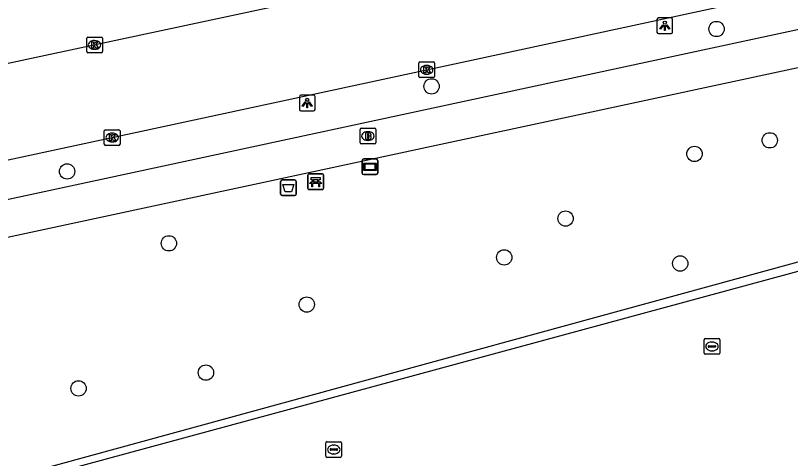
# Model space of a CAD drawing. Extents: x 159053 to 160041, y 380450 to 381422.
# Drawn here: x 159319.21 to 159368.66, y 380724.22 to 380752.49 of the extents above; entities that cross this region are included whole.
import ezdxf

# ---------------------------------------------------------------- set-up
doc = ezdxf.new("R2010")
doc.units = 0
for name, color, linetype in [('IMGEO_Afvalbak', 7, 'Continuous'), ('IMGEO_Bank', 7, 'Continuous'), ('IMGEO_Boom', 7, 'Continuous'), ('IMGEO_Brandkraan', 7, 'Continuous'), ('IMGEO_Groenvoorziening', 7, 'Continuous'), ('IMGEO_Hek', 7, 'Continuous'), ('IMGEO_Kolk', 7, 'Continuous'), ('IMGEO_Lichtpunt', 7, 'Continuous'), ('IMGEO_Rijbaan_lokaal_open', 7, 'Continuous'), ('IMGEO_Verklikker', 7, 'Continuous'), ('IMGEO_Voetpad_open', 7, 'Continuous'), ('IMGEO_Waterleidingput', 7, 'Continuous')]:
    doc.layers.add(name, color=color, linetype=linetype)

msp = doc.modelspace()

# ---------------------------------------------------------------- linework, layer by layer
at = {"layer": 'IMGEO_Afvalbak'}
for p, q in [((159336.125, 380741.091), (159336.125, 380741.891)), ((159336.125, 380741.891), (159336.125, 380741.091)), ((159336.225, 380741.991), (159337.015, 380741.991)), ((159337.015, 380741.991), (159336.225, 380741.991)), ((159337.115, 380741.891), (159337.115, 380741.091)), ((159337.115, 380741.091), (159337.115, 380741.891)), ((159337.015, 380740.991), (159336.225, 380740.991)), ((159336.225, 380740.991), (159337.015, 380740.991))]:
    msp.add_line(p, q, dxfattribs=at)
msp.add_lwpolyline([(159336.268, 380741.705), (159336.972, 380741.705), (159336.823, 380741.235), (159336.417, 380741.235), (159336.268, 380741.705)], dxfattribs=at)
for centre, start, end in [((159336.225, 380741.891), 90, 180), ((159336.225, 380741.891), 90, 180), ((159337.015, 380741.891), 0, 90), ((159337.015, 380741.891), 360, 90), ((159336.225, 380741.091), 180, 270), ((159336.225, 380741.091), 180, 270), ((159337.015, 380741.091), 270, 0), ((159337.015, 380741.091), 270, 0)]:
    msp.add_arc(centre, 0.1, start, end, dxfattribs=at)
at = {"layer": 'IMGEO_Bank'}
for p, q in [((159337.935, 380742.376), (159338.776, 380742.376)), ((159338.776, 380742.376), (159337.935, 380742.376)), ((159337.86, 380741.451), (159337.86, 380742.292)), ((159337.86, 380742.292), (159337.86, 380741.451)), ((159338.169, 380741.882), (159338.169, 380741.988)), ((159338.213, 380741.988), (159338.213, 380741.882)), ((159338.501, 380741.994), (159338.219, 380741.994)), ((159338.219, 380741.876), (159338.501, 380741.876)), ((159338.507, 380741.882), (159338.507, 380741.988)), ((159338.551, 380741.988), (159338.551, 380741.882)), ((159338.86, 380742.301), (159338.86, 380741.46)), ((159338.86, 380741.46), (159338.86, 380742.301)), ((159338.785, 380741.376), (159337.944, 380741.376)), ((159337.944, 380741.376), (159338.785, 380741.376)), ((159338.557, 380741.774), (159338.164, 380741.774))]:
    msp.add_line(p, q, dxfattribs=at)
for points in [[(159338.107, 380741.774), (159337.965, 380741.774), (159338.077, 380741.876), (159338.163, 380741.876)], [(159338.163, 380741.994), (159338.077, 380741.994), (159338.077, 380742.155), (159338.64, 380742.155), (159338.64, 380741.994), (159338.557, 380741.994)], [(159338.557, 380741.876), (159338.64, 380741.876), (159338.752, 380741.774), (159338.613, 380741.774)], [(159338.157, 380741.767), (159338.157, 380741.56), (159338.114, 380741.56), (159338.114, 380741.767)], [(159338.607, 380741.767), (159338.607, 380741.56), (159338.563, 380741.56), (159338.563, 380741.767)]]:
    msp.add_lwpolyline(points, dxfattribs=at)
for centre, radius, start, end in [((159337.938, 380742.298), 0.0779, 92.4484, 184.2845), ((159337.938, 380742.298), 0.0779, 92.4484, 184.2845), ((159338.782, 380742.298), 0.0779, 2.4484, 94.2845), ((159338.782, 380742.298), 0.0779, 2.4484, 94.2845), ((159338.162, 380741.987), 0.00671, 2.8957, 87.1043), ((159338.162, 380741.883), 0.00671, 272.8957, 357.1043), ((159338.219, 380741.987), 0.00671, 92.8957, 177.1043), ((159338.219, 380741.883), 0.00671, 182.8957, 267.1043), ((159338.501, 380741.987), 0.00671, 2.8957, 87.1043), ((159338.501, 380741.883), 0.00671, 272.8957, 357.1043), ((159338.558, 380741.987), 0.00671, 92.8957, 177.1043), ((159338.558, 380741.883), 0.00671, 182.8957, 267.1043), ((159337.938, 380741.454), 0.0779, 182.4484, 274.2845), ((159337.938, 380741.454), 0.0779, 182.4484, 274.2845), ((159338.107, 380741.767), 0.00671, 2.8957, 87.1043), ((159338.164, 380741.767), 0.00671, 92.8957, 177.1043), ((159338.556, 380741.767), 0.00671, 2.8957, 87.1043), ((159338.613, 380741.767), 0.00671, 92.8957, 177.1043), ((159338.782, 380741.454), 0.0779, 272.4484, 4.2845), ((159338.782, 380741.454), 0.0779, 272.4484, 4.2845)]:
    msp.add_arc(centre, radius, start, end, dxfattribs=at)
at = {"layer": 'IMGEO_Boom'}
for centre in [(159363.939, 380751.625), (159345.756, 380747.966), (159367.337, 380744.52), (159362.534, 380743.651), (159322.499, 380742.535), (159354.309, 380739.527), (159328.997, 380737.947), (159350.391, 380737.05), (159361.621, 380736.66), (159337.792, 380734.042), (159331.36, 380729.696), (159323.231, 380728.69)]:
    msp.add_circle(centre, 0.489, dxfattribs=at)
at = {"layer": 'IMGEO_Brandkraan'}
for p, q in [((159341.193, 380744.366), (159341.193, 380745.218)), ((159341.268, 380745.292), (159342.12, 380745.292)), ((159341.681, 380745.072), (159341.706, 380745.072)), ((159342.194, 380745.218), (159342.194, 380744.366)), ((159341.704, 380744.512), (159341.679, 380744.512)), ((159342.12, 380744.292), (159341.268, 380744.292))]:
    msp.add_line(p, q, dxfattribs=at)
for points in [[(159341.193, 380744.366), (159341.193, 380745.218)], [(159341.268, 380745.292), (159342.12, 380745.292)], [(159341.541, 380744.992), (159341.541, 380744.592), (159341.754, 380744.592)], [(159341.772, 380744.992), (159341.541, 380744.992)], [(159341.72, 380744.911), (159341.666, 380744.911), (159341.666, 380744.835)], [(159341.666, 380744.835), (159341.719, 380744.835)], [(159342.194, 380745.218), (159342.194, 380744.366)], [(159341.728, 380744.759), (159341.666, 380744.759), (159341.666, 380744.678)], [(159341.666, 380744.678), (159341.728, 380744.678)], [(159342.12, 380744.292), (159341.268, 380744.292)]]:
    msp.add_lwpolyline(points, dxfattribs=at)
for centre, radius, start, end in [((159341.27, 380745.216), 0.0765, 91.552, 178.448), ((159341.27, 380745.216), 0.0765, 91.552, 178.448), ((159341.721, 380744.873), 0.0379, 267.8285, 90.9355), ((159341.776, 380744.847), 0.145, 59.4692, 91.5367), ((159341.801, 380744.894), 0.0922, 285.5137, 58.1501), ((159342.118, 380745.216), 0.0765, 1.552, 88.448), ((159342.118, 380745.216), 0.0765, 1.552, 88.448), ((159341.27, 380744.368), 0.0765, 181.552, 268.448), ((159341.27, 380744.368), 0.0765, 181.552, 268.448), ((159341.729, 380744.718), 0.0404, 269.8759, 90.5077), ((159341.76, 380744.843), 0.251, 268.6676, 293.5347), ((159341.806, 380744.702), 0.105, 301.3115, 78.989), ((159342.118, 380744.368), 0.0765, 271.552, 358.448), ((159342.118, 380744.368), 0.0765, 271.552, 358.448)]:
    msp.add_arc(centre, radius, start, end, dxfattribs=at)
for centre, major_axis, ratio, start_param, end_param in [((159341.68, 380744.792), (-0.387, 0.002), 0.722429, 4.712389, 7.853982), ((159341.705, 380744.792), (-0.39, 0.002), 0.717154, 1.570796, 4.712389)]:
    msp.add_ellipse(centre, major_axis=major_axis, ratio=ratio, start_param=start_param, end_param=end_param, dxfattribs=at)
at = {"layer": 'IMGEO_Groenvoorziening'}
for points in [[(159320.218, 380723.367), (159379.408, 380739.578), (159418.132, 380750), (159449.208, 380758.325)], [(159431.07, 380733.488), (159430.441, 380735.043), (159430.149, 380734.961), (159429.419, 380738.062), (159425.677, 380751.487), (159420.181, 380750), (159320.913, 380723.061), (159340.883, 380649.218)]]:
    msp.add_lwpolyline(points, dxfattribs=at)
at = {"layer": 'IMGEO_Hek'}
msp.add_lwpolyline([(159320.218, 380723.367), (159379.408, 380739.578), (159418.132, 380750)], dxfattribs=at)
at = {"layer": 'IMGEO_Kolk'}
for p, q in [((159323.75, 380750.185), (159323.75, 380751.037)), ((159323.825, 380751.111), (159324.677, 380751.111)), ((159324.238, 380750.891), (159324.263, 380750.891)), ((159324.751, 380751.037), (159324.751, 380750.185)), ((159324.261, 380750.331), (159324.236, 380750.331)), ((159324.677, 380750.111), (159323.825, 380750.111)), ((159344.942, 380748.594), (159344.942, 380749.446)), ((159345.017, 380749.52), (159345.869, 380749.52)), ((159345.43, 380749.3), (159345.455, 380749.3)), ((159345.943, 380749.446), (159345.943, 380748.594)), ((159345.869, 380748.52), (159345.017, 380748.52)), ((159345.453, 380748.74), (159345.428, 380748.74)), ((159324.876, 380744.272), (159324.876, 380745.124)), ((159324.951, 380745.198), (159325.803, 380745.198)), ((159325.364, 380744.978), (159325.389, 380744.978)), ((159325.877, 380745.124), (159325.877, 380744.272)), ((159325.387, 380744.418), (159325.362, 380744.418)), ((159325.803, 380744.198), (159324.951, 380744.198))]:
    msp.add_line(p, q, dxfattribs=at)
for points in [[(159323.75, 380750.185), (159323.75, 380751.037)], [(159323.825, 380751.111), (159324.677, 380751.111)], [(159324.071, 380750.811), (159324.194, 380750.811), (159324.194, 380750.66), (159324.324, 380750.811), (159324.488, 380750.811), (159324.342, 380750.66), (159324.495, 380750.411), (159324.343, 380750.411), (159324.258, 380750.575), (159324.194, 380750.508), (159324.194, 380750.411), (159324.071, 380750.411), (159324.071, 380750.811)], [(159324.751, 380751.037), (159324.751, 380750.185)], [(159324.677, 380750.111), (159323.825, 380750.111)], [(159344.942, 380748.594), (159344.942, 380749.446)], [(159345.017, 380749.52), (159345.869, 380749.52)], [(159345.943, 380749.446), (159345.943, 380748.594)], [(159345.263, 380749.22), (159345.386, 380749.22), (159345.386, 380749.069), (159345.516, 380749.22), (159345.68, 380749.22), (159345.534, 380749.069), (159345.687, 380748.82), (159345.535, 380748.82), (159345.45, 380748.984), (159345.386, 380748.917), (159345.386, 380748.82), (159345.263, 380748.82), (159345.263, 380749.22)], [(159345.869, 380748.52), (159345.017, 380748.52)], [(159324.876, 380744.272), (159324.876, 380745.124)], [(159324.951, 380745.198), (159325.803, 380745.198)], [(159325.197, 380744.898), (159325.32, 380744.898), (159325.32, 380744.747), (159325.45, 380744.898), (159325.614, 380744.898), (159325.468, 380744.747), (159325.621, 380744.498), (159325.469, 380744.498), (159325.384, 380744.662), (159325.32, 380744.595), (159325.32, 380744.498), (159325.197, 380744.498), (159325.197, 380744.898)], [(159325.877, 380745.124), (159325.877, 380744.272)], [(159325.803, 380744.198), (159324.951, 380744.198)]]:
    msp.add_lwpolyline(points, dxfattribs=at)
for centre, start, end in [((159323.827, 380751.035), 91.552, 178.448), ((159323.827, 380751.035), 91.552, 178.448), ((159324.675, 380751.035), 1.552, 88.448), ((159324.675, 380751.035), 1.552, 88.448), ((159323.827, 380750.187), 181.552, 268.448), ((159323.827, 380750.187), 181.552, 268.448), ((159324.675, 380750.187), 271.552, 358.448), ((159324.675, 380750.187), 271.552, 358.448), ((159345.019, 380749.444), 91.552, 178.448), ((159345.019, 380749.444), 91.552, 178.448), ((159345.867, 380749.444), 1.552, 88.448), ((159345.867, 380749.444), 1.552, 88.448), ((159345.019, 380748.596), 181.552, 268.448), ((159345.019, 380748.596), 181.552, 268.448), ((159345.867, 380748.596), 271.552, 358.448), ((159345.867, 380748.596), 271.552, 358.448), ((159324.953, 380745.122), 91.552, 178.448), ((159324.953, 380745.122), 91.552, 178.448), ((159325.801, 380745.122), 1.552, 88.448), ((159325.801, 380745.122), 1.552, 88.448), ((159324.953, 380744.274), 181.552, 268.448), ((159324.953, 380744.274), 181.552, 268.448), ((159325.801, 380744.274), 271.552, 358.448), ((159325.801, 380744.274), 271.552, 358.448)]:
    msp.add_arc(centre, 0.0765, start, end, dxfattribs=at)
for centre, major_axis, ratio, start_param, end_param in [((159324.237, 380750.611), (-0.387, 0.002), 0.722429, 4.712389, 7.853982), ((159324.262, 380750.611), (-0.39, 0.002), 0.717154, 1.570796, 4.712389), ((159345.429, 380749.02), (-0.387, 0.002), 0.722429, 4.712389, 7.853982), ((159345.454, 380749.02), (-0.39, 0.002), 0.717154, 1.570796, 4.712389), ((159325.363, 380744.698), (-0.387, 0.002), 0.722429, 4.712389, 7.853982), ((159325.388, 380744.698), (-0.39, 0.002), 0.717154, 1.570796, 4.712389)]:
    msp.add_ellipse(centre, major_axis=major_axis, ratio=ratio, start_param=start_param, end_param=end_param, dxfattribs=at)
at = {"layer": 'IMGEO_Lichtpunt'}
for p, q in [((159360.14, 380752.237), (159360.14, 380751.43)), ((159360.14, 380752.237), (159360.14, 380751.43)), ((159361.042, 380752.332), (159360.234, 380752.332)), ((159361.042, 380752.332), (159360.234, 380752.332)), ((159361.136, 380751.43), (159361.136, 380752.237)), ((159361.136, 380751.43), (159361.136, 380752.237)), ((159360.234, 380751.336), (159361.042, 380751.336)), ((159360.234, 380751.336), (159361.042, 380751.336)), ((159337.323, 380747.305), (159337.323, 380746.498)), ((159337.323, 380747.305), (159337.323, 380746.498)), ((159338.225, 380747.4), (159337.417, 380747.4)), ((159338.225, 380747.4), (159337.417, 380747.4)), ((159338.319, 380746.498), (159338.319, 380747.305)), ((159338.319, 380746.498), (159338.319, 380747.305)), ((159337.417, 380746.404), (159338.225, 380746.404)), ((159337.417, 380746.404), (159338.225, 380746.404))]:
    msp.add_line(p, q, dxfattribs=at)
for points in [[(159360.514, 380751.901), (159360.553, 380751.873), (159360.365, 380751.611), (159360.327, 380751.638), (159360.514, 380751.901)], [(159360.616, 380751.853), (159360.663, 380751.853), (159360.663, 380751.531), (159360.616, 380751.531), (159360.616, 380751.853)], [(159360.726, 380751.873), (159360.764, 380751.9), (159360.951, 380751.638), (159360.912, 380751.61), (159360.726, 380751.873)], [(159337.697, 380746.969), (159337.736, 380746.941), (159337.548, 380746.679), (159337.51, 380746.706), (159337.697, 380746.969)], [(159337.799, 380746.921), (159337.846, 380746.921), (159337.846, 380746.599), (159337.799, 380746.599), (159337.799, 380746.921)], [(159337.909, 380746.941), (159337.947, 380746.968), (159338.134, 380746.706), (159338.095, 380746.678), (159337.909, 380746.941)]]:
    msp.add_lwpolyline(points, dxfattribs=at)
for centre in [(159360.639, 380752.035), (159337.822, 380747.103)]:
    msp.add_circle(centre, 0.0994, dxfattribs=at)
for centre, start, end in [((159360.234, 380752.237), 90, 180), ((159360.234, 380752.237), 90, 180), ((159361.042, 380752.237), 0, 90), ((159361.042, 380752.237), 0, 90), ((159360.234, 380751.43), 180, 270), ((159360.234, 380751.43), 180, 270), ((159361.042, 380751.43), 270, 0), ((159361.042, 380751.43), 270, 360), ((159337.417, 380747.305), 90, 180), ((159337.417, 380747.305), 90, 180), ((159338.225, 380747.305), 0, 90), ((159338.225, 380747.305), 0, 90), ((159337.417, 380746.498), 180, 270), ((159337.417, 380746.498), 180, 270), ((159338.225, 380746.498), 270, 0), ((159338.225, 380746.498), 270, 360)]:
    msp.add_arc(centre, 0.0946, start, end, dxfattribs=at)
at = {"layer": 'IMGEO_Rijbaan_lokaal_open'}
for points in [[(159316.262, 380742.736), (159349.985, 380750), (159487.428, 380779.605)], [(159338.469, 380753.667), (159321.417, 380750), (159314.651, 380748.545)]]:
    msp.add_lwpolyline(points, dxfattribs=at)
at = {"layer": 'IMGEO_Verklikker'}
for p, q in [((159341.43, 380743.334), (159342.22, 380743.334)), ((159342.22, 380743.334), (159341.43, 380743.334)), ((159341.33, 380742.434), (159341.33, 380743.234)), ((159341.33, 380743.234), (159341.33, 380742.434)), ((159342.32, 380743.234), (159342.32, 380742.434)), ((159342.32, 380742.434), (159342.32, 380743.234)), ((159342.22, 380742.334), (159341.43, 380742.334)), ((159341.43, 380742.334), (159342.22, 380742.334))]:
    msp.add_line(p, q, dxfattribs=at)
for points in [[(159341.431, 380743.066), (159342.219, 380743.066), (159342.219, 380742.602), (159341.431, 380742.602), (159341.431, 380743.066)], [(159341.496, 380743.001), (159341.496, 380742.667), (159342.154, 380742.667), (159342.154, 380743.001), (159341.496, 380743.001)]]:
    msp.add_lwpolyline(points, dxfattribs=at)
for centre, start, end in [((159341.43, 380743.234), 90, 180), ((159341.43, 380743.234), 90, 180), ((159342.22, 380743.234), 0, 90), ((159342.22, 380743.234), 360, 90), ((159341.43, 380742.434), 180, 270), ((159341.43, 380742.434), 180, 270), ((159342.22, 380742.434), 270, 0), ((159342.22, 380742.434), 270, 0)]:
    msp.add_arc(centre, 0.1, start, end, dxfattribs=at)
at = {"layer": 'IMGEO_Voetpad_open'}
for points in [[(159316.262, 380742.736), (159316.766, 380740.334), (159361.677, 380750), (159487.924, 380777.172)], [(159488.793, 380774.763), (159463.197, 380769.374), (159420.332, 380759.927), (159373.098, 380750), (159311.138, 380736.711)]]:
    msp.add_lwpolyline(points, dxfattribs=at)
at = {"layer": 'IMGEO_Waterleidingput'}
for p, q in [((159363.149, 380730.94), (159363.149, 380731.792)), ((159363.224, 380731.866), (159364.076, 380731.866)), ((159363.637, 380731.646), (159363.662, 380731.646)), ((159364.15, 380731.792), (159364.15, 380730.94)), ((159363.408, 380731.36), (159363.408, 380731.372)), ((159363.846, 380731.323), (159363.448, 380731.323)), ((159363.451, 380731.409), (159363.849, 380731.409)), ((159363.66, 380731.086), (159363.635, 380731.086)), ((159363.892, 380731.372), (159363.892, 380731.36)), ((159364.076, 380730.866), (159363.224, 380730.866)), ((159339.018, 380724.364), (159339.018, 380725.216)), ((159339.093, 380725.29), (159339.945, 380725.29)), ((159339.506, 380725.07), (159339.531, 380725.07)), ((159340.019, 380725.216), (159340.019, 380724.364)), ((159339.277, 380724.784), (159339.277, 380724.796)), ((159339.715, 380724.747), (159339.317, 380724.747)), ((159339.32, 380724.833), (159339.718, 380724.833)), ((159339.761, 380724.796), (159339.761, 380724.784)), ((159339.945, 380724.29), (159339.093, 380724.29)), ((159339.529, 380724.51), (159339.504, 380724.51))]:
    msp.add_line(p, q, dxfattribs=at)
for points in [[(159363.149, 380730.94), (159363.149, 380731.792)], [(159363.224, 380731.866), (159364.076, 380731.866)], [(159364.15, 380731.792), (159364.15, 380730.94)], [(159364.076, 380730.866), (159363.224, 380730.866)], [(159339.018, 380724.364), (159339.018, 380725.216)], [(159339.093, 380725.29), (159339.945, 380725.29)], [(159340.019, 380725.216), (159340.019, 380724.364)], [(159339.945, 380724.29), (159339.093, 380724.29)]]:
    msp.add_lwpolyline(points, dxfattribs=at)
for centre, radius, start, end in [((159363.226, 380731.79), 0.0765, 91.552, 178.448), ((159363.226, 380731.79), 0.0765, 91.552, 178.448), ((159364.074, 380731.79), 0.0765, 1.552, 88.448), ((159364.074, 380731.79), 0.0765, 1.552, 88.448), ((159363.448, 380731.369), 0.0403, 85.8775, 175.7526), ((159363.445, 380731.359), 0.0366, 178.938, 274.7102), ((159363.849, 380731.366), 0.043, 264.8664, 352.4533), ((159363.853, 380731.371), 0.0386, 1.7309, 96.639), ((159363.226, 380730.942), 0.0765, 181.552, 268.448), ((159363.226, 380730.942), 0.0765, 181.552, 268.448), ((159364.074, 380730.942), 0.0765, 271.552, 358.448), ((159364.074, 380730.942), 0.0765, 271.552, 358.448), ((159339.095, 380725.214), 0.0765, 91.552, 178.448), ((159339.095, 380725.214), 0.0765, 91.552, 178.448), ((159339.943, 380725.214), 0.0765, 1.552, 88.448), ((159339.943, 380725.214), 0.0765, 1.552, 88.448), ((159339.317, 380724.793), 0.0403, 85.8775, 175.7526), ((159339.314, 380724.783), 0.0366, 178.938, 274.7102), ((159339.718, 380724.79), 0.043, 264.8664, 352.4533), ((159339.722, 380724.795), 0.0386, 1.7309, 96.639), ((159339.095, 380724.366), 0.0765, 181.552, 268.448), ((159339.095, 380724.366), 0.0765, 181.552, 268.448), ((159339.943, 380724.366), 0.0765, 271.552, 358.448), ((159339.943, 380724.366), 0.0765, 271.552, 358.448)]:
    msp.add_arc(centre, radius, start, end, dxfattribs=at)
for centre, major_axis, ratio, start_param, end_param in [((159363.636, 380731.366), (-0.387, 0.002), 0.722429, 4.712389, 7.853982), ((159363.661, 380731.366), (-0.39, 0.002), 0.717154, 1.570796, 4.712389), ((159339.505, 380724.79), (-0.387, 0.002), 0.722429, 4.712389, 7.853982), ((159339.53, 380724.79), (-0.39, 0.002), 0.717154, 1.570796, 4.712389)]:
    msp.add_ellipse(centre, major_axis=major_axis, ratio=ratio, start_param=start_param, end_param=end_param, dxfattribs=at)

doc.saveas('drawing.dxf')
